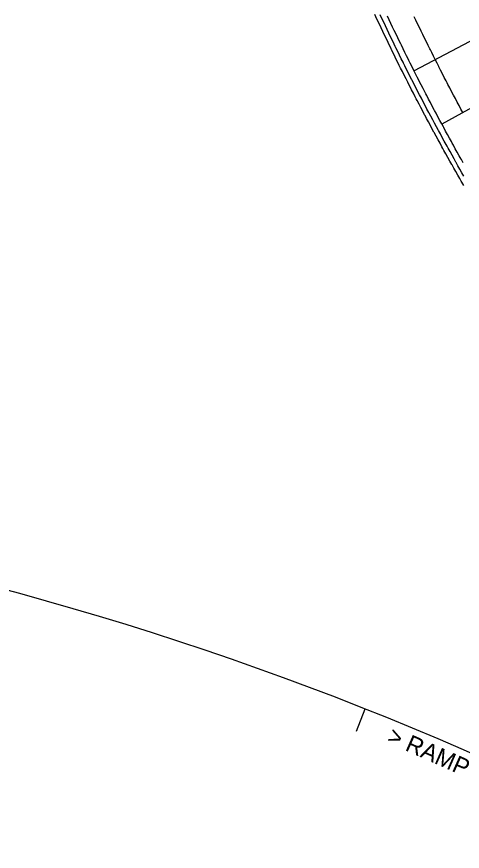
# Model space of a CAD drawing. Extents: x 2145147 to 2158018, y 137519 to 148068.
# Drawn here: x 2150856 to 2150967.5, y 143475.7 to 143684.4 of the extents above; entities that cross this region are included whole.
import ezdxf

# ---------------------------------------------------------------- set-up
doc = ezdxf.new("R2010")
doc.units = 0
for name, color, linetype in [('PR_Align_Ramp_A', 7, 'Continuous'), ('PR_Align_Ramp_A_Label', 7, 'Continuous'), ('PR_Align_Ramp_B', 7, 'Continuous'), ('PR_Joint_Contraction', 7, 'Continuous'), ('PR_Joint_Long', 7, 'Continuous'), ('PR_Road_Concrete', 7, 'Continuous')]:
    doc.layers.add(name, color=color, linetype=linetype)

msp = doc.modelspace()

# ---------------------------------------------------------------- linework, layer by layer
at = {"layer": 'PR_Align_Ramp_A'}
msp.add_lwpolyline([(2150941.05, 143505.73), (2150943.26, 143511.3)], dxfattribs=at)
msp.add_arc((2150641.52, 142750.44), 818.51, 334.17196, 99.86808, dxfattribs=at)
at = {"layer": 'PR_Align_Ramp_B'}
msp.add_arc((2151085.75, 143191.05), 848.83, 152.5051, 261.84091, dxfattribs=at)
at = {"layer": 'PR_Joint_Contraction'}
for p, q in [((2150981.15, 143684.36), (2150955.45, 143670.93)), ((2150987.75, 143671.68), (2150962.44, 143657.53))]:
    msp.add_line(p, q, dxfattribs=at)
at = {"layer": 'PR_Joint_Long'}
msp.add_lwpolyline([(2150967.68, 143660.46), (2150967.2, 143661.33), (2150966.73, 143662.21), (2150966.27, 143663.09), (2150965.88, 143663.81), (2150965.8, 143663.97), (2150965.33, 143664.85), (2150964.87, 143665.73), (2150964.41, 143666.62), (2150963.94, 143667.5), (2150963.74, 143667.9), (2150963.49, 143668.38), (2150963.03, 143669.27), (2150962.57, 143670.15), (2150962.12, 143671.04), (2150961.66, 143671.93), (2150961.63, 143672.01), (2150961.21, 143672.82), (2150960.77, 143673.71), (2150960.32, 143674.6), (2150959.87, 143675.49), (2150959.55, 143676.13), (2150959.43, 143676.38), (2150958.98, 143677.27), (2150958.54, 143678.16), (2150958.1, 143679.06), (2150957.67, 143679.95), (2150957.51, 143680.28), (2150957.23, 143680.85), (2150956.8, 143681.75), (2150956.36, 143682.64), (2150955.93, 143683.54), (2150955.5, 143684.44)], dxfattribs=at)
at = {"layer": 'PR_Road_Concrete'}
for points in [[(2150967.93, 143642.19), (2150967.42, 143643.06), (2150967.29, 143643.3), (2150966.92, 143643.94), (2150966.42, 143644.82), (2150965.91, 143645.7), (2150965.41, 143646.58), (2150964.96, 143647.38), (2150964.92, 143647.46), (2150964.42, 143648.34), (2150963.92, 143649.23), (2150963.43, 143650.11), (2150962.94, 143651), (2150962.67, 143651.48), (2150962.45, 143651.88), (2150961.96, 143652.77), (2150961.47, 143653.66), (2150960.99, 143654.55), (2150960.51, 143655.44), (2150960.42, 143655.6), (2150960.02, 143656.33), (2150959.54, 143657.22), (2150959.07, 143658.11), (2150958.59, 143659), (2150958.2, 143659.73), (2150958.11, 143659.9), (2150957.64, 143660.79), (2150957.17, 143661.69), (2150956.7, 143662.59), (2150956.23, 143663.48), (2150956.02, 143663.89), (2150955.76, 143664.38), (2150955.3, 143665.28), (2150954.84, 143666.18), (2150954.37, 143667.08), (2150953.91, 143667.99), (2150953.87, 143668.07), (2150953.46, 143668.89), (2150953, 143669.79), (2150952.54, 143670.7), (2150952.09, 143671.6), (2150951.76, 143672.26), (2150951.64, 143672.51), (2150951.19, 143673.42), (2150950.74, 143674.32), (2150950.3, 143675.23), (2150949.85, 143676.14), (2150949.69, 143676.47), (2150949.41, 143677.05), (2150948.97, 143677.96), (2150948.53, 143678.88), (2150948.09, 143679.79), (2150947.65, 143680.7), (2150947.22, 143681.62), (2150946.79, 143682.53), (2150946.35, 143683.45), (2150945.93, 143684.37), (2150945.65, 143684.95)], [(2150967.95, 143644.54), (2150967.45, 143645.41), (2150966.95, 143646.29), (2150966.45, 143647.17), (2150966, 143647.96), (2150965.95, 143648.05), (2150965.46, 143648.93), (2150964.97, 143649.81), (2150964.47, 143650.69), (2150963.98, 143651.58), (2150963.72, 143652.05), (2150963.49, 143652.46), (2150963.01, 143653.34), (2150962.52, 143654.23), (2150962.04, 143655.12), (2150961.55, 143656.01), (2150961.47, 143656.16), (2150961.07, 143656.89), (2150960.6, 143657.78), (2150960.12, 143658.67), (2150959.64, 143659.57), (2150959.26, 143660.29), (2150959.17, 143660.46), (2150958.7, 143661.35), (2150958.23, 143662.24), (2150957.76, 143663.14), (2150957.29, 143664.03), (2150957.08, 143664.44), (2150956.82, 143664.93), (2150956.36, 143665.83), (2150955.9, 143666.73), (2150955.44, 143667.63), (2150954.98, 143668.53), (2150954.94, 143668.61), (2150954.52, 143669.43), (2150954.06, 143670.33), (2150953.61, 143671.23), (2150953.16, 143672.14), (2150952.83, 143672.79), (2150952.71, 143673.04), (2150952.26, 143673.94), (2150951.81, 143674.85), (2150951.37, 143675.76), (2150950.92, 143676.66), (2150950.76, 143676.99), (2150950.48, 143677.57), (2150950.04, 143678.48), (2150949.6, 143679.39), (2150949.17, 143680.3), (2150948.73, 143681.22), (2150948.3, 143682.13), (2150947.86, 143683.04), (2150947.43, 143683.95), (2150947.01, 143684.87)], [(2150967.76, 143647.91), (2150967.31, 143648.7), (2150967.27, 143648.79), (2150966.77, 143649.67), (2150966.28, 143650.55), (2150965.79, 143651.43), (2150965.3, 143652.31), (2150965.04, 143652.78), (2150964.81, 143653.19), (2150964.33, 143654.07), (2150963.84, 143654.95), (2150963.36, 143655.84), (2150962.88, 143656.72), (2150962.79, 143656.88), (2150962.4, 143657.61), (2150961.92, 143658.5), (2150961.45, 143659.38), (2150960.97, 143660.27), (2150960.59, 143661), (2150960.5, 143661.16), (2150960.03, 143662.05), (2150959.56, 143662.95), (2150959.09, 143663.84), (2150958.63, 143664.73), (2150958.42, 143665.13), (2150958.16, 143665.62), (2150957.7, 143666.52), (2150957.24, 143667.42), (2150956.78, 143668.31), (2150956.32, 143669.21), (2150956.28, 143669.29), (2150955.86, 143670.11), (2150955.41, 143671.01), (2150954.96, 143671.91), (2150954.51, 143672.81), (2150954.18, 143673.46), (2150954.06, 143673.71), (2150953.61, 143674.61), (2150953.16, 143675.52), (2150952.72, 143676.42), (2150952.28, 143677.33), (2150952.12, 143677.65), (2150951.84, 143678.23), (2150951.4, 143679.14), (2150950.96, 143680.05), (2150950.52, 143680.95), (2150950.09, 143681.86), (2150949.66, 143682.77), (2150949.23, 143683.68), (2150948.8, 143684.6)]]:
    msp.add_lwpolyline(points, dxfattribs=at)

# ---------------------------------------------------------------- texts
at = {"layer": 'PR_Align_Ramp_A_Label'}
msp.add_text('> RAMP "A"', height=4.3, rotation=336.0793, dxfattribs=at).set_placement((2150948.45, 143503.07))

doc.saveas('drawing.dxf')
